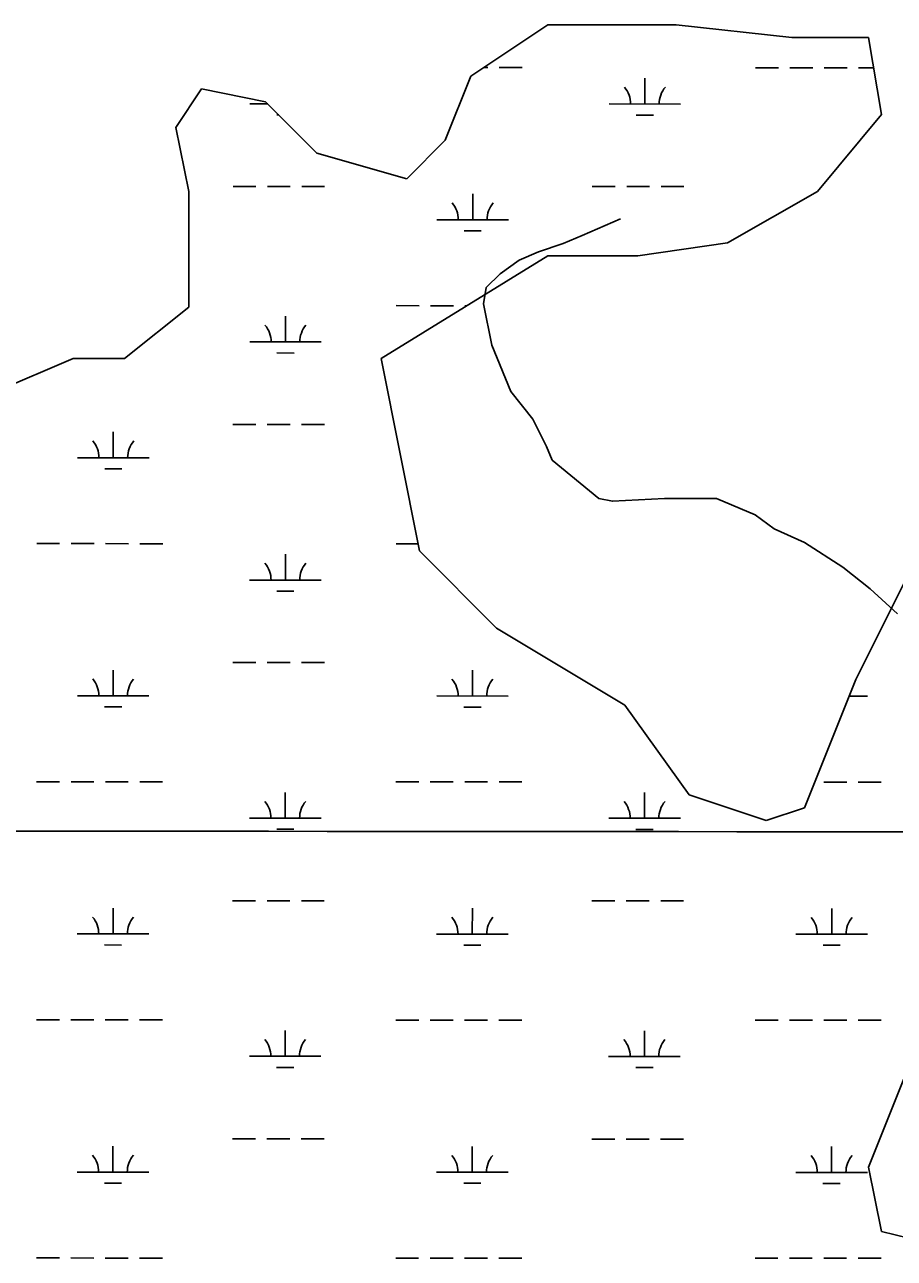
# Model space of a CAD drawing. Extents: x 3245246 to 3283090, y 806824 to 832173.
# Drawn here: x 3254809 to 3256023, y 823737 to 825460 of the extents above; entities that cross this region are included whole.
import ezdxf

# ---------------------------------------------------------------- set-up
doc = ezdxf.new("R2010")
doc.units = 0
for name, color, linetype in [('V-GRID-MAJR', 7, 'Continuous'), ('V-TOPO-SHOR', 7, 'Continuous'), ('V-WETL-SWMP', 7, 'Continuous')]:
    doc.layers.add(name, color=color, linetype=linetype)

msp = doc.modelspace()

# ---------------------------------------------------------------- linework, layer by layer
at = {"layer": 'V-GRID-MAJR'}
msp.add_spline([(3249423.5, 824337.8), (3254658.5, 824333.6), (3259893.4, 824330.1), (3265128.4, 824327.5), (3270363.4, 824325.6), (3275598.4, 824324.4), (3280833.3, 824324.1)], degree=3, dxfattribs=at)
at = {"layer": 'V-TOPO-SHOR'}
msp.add_lwpolyline([(3255641.2, 825188.8), (3255587.6, 825165.8), (3255560.8, 825154.3), (3255526.3, 825142.8), (3255499.5, 825131.3), (3255472.7, 825112.2), (3255453.5, 825093), (3255449.7, 825070.1), (3255461.2, 825012.6), (3255488, 824947.5), (3255518.7, 824909.2), (3255537.8, 824870.9), (3255545.5, 824851.8), (3255610.6, 824798.2), (3255629.7, 824794.3), (3255702.5, 824798.2), (3255775.2, 824798.2), (3255828.9, 824775.2), (3255855.7, 824756), (3255897.8, 824736.9), (3255951.4, 824702.4), (3255989.7, 824671.8), (3256028, 824637.3)], dxfattribs=at)
at = {"layer": 'V-WETL-SWMP'}
for p, q in [((3255432.1, 825388.5), (3255539.6, 825460.2)), ((3255539.6, 825460.2), (3255718.8, 825460.2)), ((3255718.8, 825460.2), (3255880.1, 825442.3)), ((3255880.1, 825442.3), (3255987.6, 825442.3)), ((3255987.6, 825442.3), (3256005.6, 825334.7)), ((3255396.2, 825298.8), (3255432.1, 825388.5)), ((3255449.7, 825400.3), (3255455.7, 825400.3)), ((3255471.7, 825400.3), (3255503.7, 825400.3)), ((3255675, 825349.4), (3255675, 825385.4)), ((3255829.6, 825400.1), (3255861.6, 825400.1)), ((3255877.6, 825400.1), (3255909.6, 825400.1)), ((3255925.6, 825400.1), (3255957.6, 825400.1)), ((3255973.6, 825400.1), (3255994.7, 825400)), ((3255019.9, 825316.8), (3255055.7, 825370.6)), ((3255055.7, 825370.6), (3255145.3, 825352.6)), ((3255145.3, 825352.6), (3255217, 825280.9)), ((3255123.1, 825349.7), (3255148.3, 825349.7)), ((3255161.1, 825334.2), (3255163.7, 825334.2)), ((3255625, 825349.5), (3255725, 825349.4)), ((3255663, 825334), (3255687, 825334)), ((3256005.6, 825334.7), (3255916, 825227.1)), ((3255037.8, 825227.1), (3255019.9, 825316.8)), ((3255342.5, 825245), (3255396.2, 825298.8)), ((3255217, 825280.9), (3255342.5, 825245)), ((3255099.7, 825234.3), (3255131.7, 825234.2)), ((3255147.7, 825234.2), (3255179.7, 825234.2)), ((3255195.7, 825234.2), (3255227.7, 825234.2)), ((3255601.6, 825234), (3255633.6, 825234)), ((3255649.6, 825234), (3255681.6, 825234)), ((3255697.6, 825234), (3255729.6, 825234)), ((3255037.8, 825065.7), (3255037.8, 825227.1)), ((3255434.5, 825187.7), (3255434.5, 825223.7)), ((3255916, 825227.1), (3255790.5, 825155.3)), ((3255384.5, 825187.7), (3255484.5, 825187.7)), ((3255422.5, 825172.3), (3255446.5, 825172.2)), ((3255790.5, 825155.3), (3255665.1, 825137.4)), ((3255539.6, 825137.4), (3255306.6, 824993.9)), ((3255665.1, 825137.4), (3255539.6, 825137.4)), ((3254948.2, 824993.9), (3255037.8, 825065.7)), ((3255327.6, 825067.7), (3255359.6, 825067.6)), ((3255375.6, 825067.6), (3255407.6, 825067.6)), ((3255423.6, 825067.6), (3255426.3, 825067.6)), ((3255173, 825017), (3255173, 825053)), ((3255123, 825017), (3255223, 825017)), ((3254751.1, 824940.1), (3254876.5, 824993.9)), ((3254876.5, 824993.9), (3254948.2, 824993.9)), ((3255161, 825001.6), (3255185, 825001.5)), ((3255306.6, 824993.9), (3255360.4, 824724.9)), ((3254932.4, 824855.2), (3254932.4, 824891.2)), ((3255099.5, 824901.6), (3255131.5, 824901.6)), ((3255147.5, 824901.6), (3255179.5, 824901.5)), ((3255195.5, 824901.5), (3255227.5, 824901.5)), ((3254882.4, 824855.2), (3254982.4, 824855.2)), ((3254920.4, 824839.8), (3254944.4, 824839.8)), ((3254825.5, 824735.2), (3254857.5, 824735.2)), ((3254873.5, 824735.2), (3254905.5, 824735.2)), ((3254921.5, 824735.2), (3254953.5, 824735.1)), ((3254969.5, 824735.1), (3255001.5, 824735.1)), ((3255327.4, 824735), (3255358.4, 824735)), ((3255172.8, 824684.3), (3255172.8, 824720.3)), ((3255360.4, 824724.9), (3255467.9, 824617.3)), ((3255122.8, 824684.3), (3255222.8, 824684.3)), ((3255969.7, 824545.5), (3256041.4, 824689)), ((3255160.8, 824668.9), (3255184.8, 824668.9)), ((3255467.9, 824617.3), (3255647.1, 824509.7)), ((3254932.3, 824522.6), (3254932.3, 824558.6)), ((3255099.4, 824568.9), (3255131.4, 824568.9)), ((3255147.4, 824568.9), (3255179.4, 824568.9)), ((3255195.4, 824568.9), (3255227.4, 824568.9)), ((3255434.2, 824522.3), (3255434.2, 824558.3)), ((3255898, 824366.2), (3255969.7, 824545.5)), ((3254882.3, 824522.6), (3254982.3, 824522.5)), ((3254920.3, 824507.1), (3254944.3, 824507.1)), ((3255384.2, 824522.4), (3255484.2, 824522.3)), ((3255422.2, 824506.9), (3255446.2, 824506.9)), ((3255647.1, 824509.7), (3255736.7, 824384.1)), ((3255960.4, 824522.1), (3255986.1, 824522.1)), ((3254825.4, 824402.5), (3254857.4, 824402.5)), ((3254873.4, 824402.5), (3254905.4, 824402.5)), ((3254921.4, 824402.5), (3254953.4, 824402.5)), ((3254969.4, 824402.5), (3255001.4, 824402.5)), ((3255172.7, 824351.6), (3255172.7, 824387.6)), ((3255327.3, 824402.3), (3255359.3, 824402.3)), ((3255375.3, 824402.3), (3255407.3, 824402.3)), ((3255423.3, 824402.3), (3255455.3, 824402.3)), ((3255471.3, 824402.2), (3255503.3, 824402.2)), ((3255674.6, 824351.4), (3255674.6, 824387.4)), ((3255925.2, 824402), (3255957.2, 824402)), ((3255973.2, 824402), (3256005.2, 824402)), ((3255736.7, 824384.1), (3255844.3, 824348.2)), ((3255122.7, 824351.7), (3255222.7, 824351.6)), ((3255624.6, 824351.4), (3255724.6, 824351.4)), ((3255844.3, 824348.2), (3255898, 824366.2)), ((3255160.7, 824336.2), (3255184.7, 824336.2)), ((3255662.6, 824336), (3255686.6, 824336)), ((3255099.2, 824236.2), (3255131.2, 824236.2)), ((3255147.2, 824236.2), (3255179.2, 824236.2)), ((3255195.2, 824236.2), (3255227.2, 824236.2)), ((3255601.1, 824236), (3255633.1, 824236)), ((3255649.1, 824236), (3255681.1, 824236)), ((3255697.1, 824236), (3255729.1, 824236)), ((3254932.1, 824189.9), (3254932.2, 824225.9)), ((3255434, 824189.7), (3255434.1, 824225.7)), ((3255936, 824189.4), (3255936, 824225.4)), ((3254882.1, 824189.9), (3254982.1, 824189.9)), ((3255384, 824189.7), (3255484, 824189.6)), ((3255886, 824189.5), (3255986, 824189.4)), ((3254920.1, 824174.5), (3254944.1, 824174.4)), ((3255422, 824174.2), (3255446, 824174.2)), ((3255923.9, 824174), (3255947.9, 824174)), ((3254825.2, 824069.9), (3254857.2, 824069.8)), ((3254873.2, 824069.8), (3254905.2, 824069.8)), ((3254921.2, 824069.8), (3254953.2, 824069.8)), ((3254969.2, 824069.8), (3255001.2, 824069.8)), ((3255327.1, 824069.6), (3255359.1, 824069.6)), ((3255375.1, 824069.6), (3255407.1, 824069.6)), ((3255423.1, 824069.6), (3255455.1, 824069.6)), ((3255471.1, 824069.6), (3255503.1, 824069.6)), ((3255829.1, 824069.4), (3255861.1, 824069.4)), ((3255877.1, 824069.4), (3255909.1, 824069.4)), ((3255925.1, 824069.4), (3255957.1, 824069.4)), ((3255973.1, 824069.4), (3256005.1, 824069.3)), ((3255172.5, 824019), (3255172.6, 824055)), ((3255674.4, 824018.7), (3255674.5, 824054.7)), ((3256059.3, 824043.3), (3255987.6, 823864)), ((3255122.5, 824019), (3255222.5, 824018.9)), ((3255624.4, 824018.8), (3255724.4, 824018.7)), ((3255160.5, 824003.5), (3255184.5, 824003.5)), ((3255662.4, 824003.3), (3255686.4, 824003.3)), ((3255099.1, 823903.6), (3255131.1, 823903.5)), ((3255147.1, 823903.5), (3255179.1, 823903.5)), ((3255195.1, 823903.5), (3255227.1, 823903.5)), ((3255601, 823903.3), (3255633, 823903.3)), ((3255649, 823903.3), (3255681, 823903.3)), ((3255697, 823903.3), (3255729, 823903.3)), ((3254932, 823857.2), (3254932, 823893.2)), ((3255433.9, 823857), (3255433.9, 823893)), ((3255935.8, 823856.8), (3255935.8, 823892.8)), ((3254882, 823857.2), (3254982, 823857.2)), ((3255383.9, 823857), (3255483.9, 823857)), ((3255885.8, 823856.8), (3255985.8, 823856.7)), ((3255987.6, 823864), (3256005.6, 823774.3)), ((3254920, 823841.8), (3254944, 823841.8)), ((3255421.9, 823841.6), (3255445.9, 823841.5)), ((3255923.8, 823841.3), (3255947.8, 823841.3)), ((3256005.6, 823774.3), (3256077.3, 823756.4)), ((3254825.1, 823737.2), (3254857.1, 823737.2)), ((3254873.1, 823737.2), (3254905.1, 823737.1)), ((3254921.1, 823737.1), (3254953.1, 823737.1)), ((3254969.1, 823737.1), (3255001.1, 823737.1)), ((3255327, 823737), (3255359, 823736.9)), ((3255375, 823736.9), (3255407, 823736.9)), ((3255423, 823736.9), (3255455, 823736.9)), ((3255471, 823736.9), (3255503, 823736.9)), ((3255828.9, 823736.7), (3255860.9, 823736.7)), ((3255876.9, 823736.7), (3255908.9, 823736.7)), ((3255924.9, 823736.7), (3255956.9, 823736.7)), ((3255972.9, 823736.7), (3256004.9, 823736.7))]:
    msp.add_line(p, q, dxfattribs=at)
for centre, start, end in [((3255619.8, 825349.9), 359.2032, 40.7468), ((3255730.3, 825349.9), 139.2032, 180.7468), ((3255379.2, 825188.2), 359.2032, 40.7468), ((3255489.7, 825188.1), 139.2032, 180.7468), ((3255117.7, 825017.5), 359.2032, 40.7468), ((3255228.2, 825017.4), 139.2032, 180.7468), ((3254877.2, 824855.7), 359.2032, 40.7468), ((3254987.7, 824855.7), 139.2032, 180.7468), ((3255117.6, 824684.8), 359.2032, 40.7468), ((3255228.1, 824684.8), 139.2032, 180.7468), ((3254877, 824523.1), 359.2032, 40.7468), ((3254987.5, 824523), 139.2032, 180.7468), ((3255378.9, 824522.8), 359.2032, 40.7468), ((3255489.4, 824522.8), 139.2032, 180.7468), ((3255117.4, 824352.1), 359.2032, 40.7468), ((3255227.9, 824352.1), 139.2032, 180.7468), ((3255619.3, 824351.9), 359.2032, 40.7468), ((3255729.8, 824351.9), 139.2032, 180.7468), ((3254876.9, 824190.4), 359.2032, 40.7468), ((3254987.4, 824190.3), 139.2032, 180.7468), ((3255378.8, 824190.2), 359.2032, 40.7468), ((3255489.3, 824190.1), 139.2032, 180.7468), ((3255880.7, 824189.9), 359.2032, 40.7468), ((3255991.2, 824189.9), 139.2032, 180.7468), ((3255117.3, 824019.5), 359.2032, 40.7468), ((3255227.8, 824019.4), 139.2032, 180.7468), ((3255619.2, 824019.2), 359.2032, 40.7468), ((3255729.7, 824019.2), 139.2032, 180.7468), ((3254876.7, 823857.7), 359.2032, 40.7468), ((3254987.2, 823857.7), 139.2032, 180.7468), ((3255378.7, 823857.5), 359.2032, 40.7468), ((3255489.1, 823857.4), 139.2032, 180.7468), ((3255880.6, 823857.3), 359.2032, 40.7468), ((3255991.1, 823857.2), 139.2032, 180.7468)]:
    msp.add_arc(centre, 35.2, start, end, dxfattribs=at)

doc.saveas('drawing.dxf')
